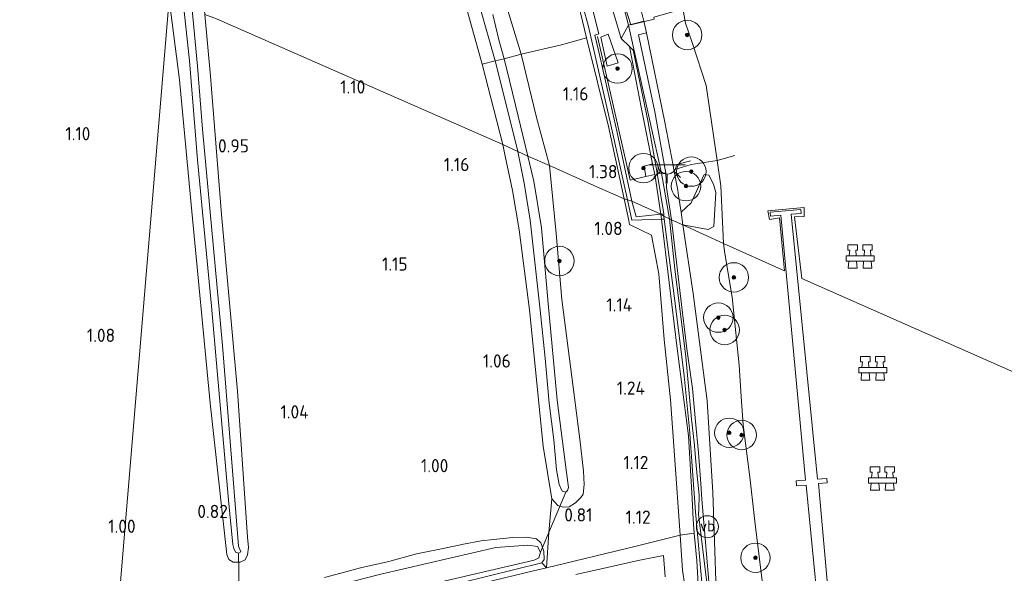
# Model space of a CAD drawing. Extents: x 126429 to 133038, y 413091 to 414846.
# Tile 259 of 304: x 132022 to 132156, y 413398 to 413474. Entities that reach past the tile are written whole.
import ezdxf
from ezdxf.enums import TextEntityAlignment as Align

# ---------------------------------------------------------------- set-up
doc = ezdxf.new("R2010")
doc.units = 0
for name, color, linetype, lineweight in [('B-ME-BC-BETONVORM-GV', 50, 'Continuous', 18), ('B-ME-GR-BOOM-S', 90, 'Continuous', 25), ('B-ME-GR-GRAS-GV', 60, 'Continuous', 13), ('B-ME-GR-HAAG-G', 90, 'GR-HAAG1', 13), ('B-ME-GR-STRUIK-GV', 90, 'Continuous', 13), ('B-ME-GW-OPHOGING_KRUIN-G', 90, 'Continuous', 18), ('B-ME-GW-TALUD_KRUIN-G', 90, 'Continuous', 18), ('B-ME-GW-TALUD_TEEN-G', 90, 'Continuous', 18), ('B-ME-IE-MEUBILAIR_WEGMEUBILAIR-S', 7, 'Continuous', 25), ('B-ME-IE-TERREINAFSCHEIDING_KUNSTMATIG_HEKWERK-G', 20, 'IE-TERREINAFSCHEIDING-KUNSTMATIG', 18), ('B-ME-KW-KUNSTWERK_BRUG-GV', 170, 'Continuous', 18), ('B-ME-KW-KUNSTWERK_DUIKER-G', 170, 'Continuous', 18), ('B-ME-KW-KUNSTWERK_STEIGER-GV', 170, 'Continuous', 18), ('B-ME-OB-OEVERVOORZIENING-G', 7, 'Continuous', 18), ('B-ME-OG-HOOGTEPUNT-S', 7, 'Continuous', 25), ('B-ME-OG-WATER_HAVEN-GV', 170, 'Continuous', 18), ('B-ME-OG-WATER_SLOOT-G', 120, 'Continuous', 18), ('B-ME-OG-WATER_SLOOT-GV', 120, 'Continuous', 18), ('B-ME-VH-VERHARDING_BETON-GV', 252, 'Continuous', 18), ('B-ME-VH-VERHARDING_HALFVERHARDING-GV', 252, 'Continuous', 18), ('B-ME-VH-VERHARDING_TEGEL-GV', 252, 'Continuous', 18), ('B-ME-VW-VERKEERSTEKEN_BORD-S', 7, 'Continuous', 25)]:
    doc.layers.add(name, color=color, linetype=linetype, lineweight=lineweight)
doc.layers.add('B-ME-IE-MEUBILAIR_WATERWEGMEUBILAIR_AFMEERCONSTRUCTIE-S', color=7, linetype='Continuous')
doc.styles.add('NLCS-ISO', font='NLCS-ISO.ttf')
doc.styles.add('NLCS-ISO-ANNOTATIVE-T18', font='NLCS-ISO.ttf', dxfattribs={"height": 1.8})
doc.linetypes.add('GR-HAAG1', pattern='A,6,[176,NLCS.SHX,S=0.125,R=0,X=0,Y=0],-2', length=8)
doc.linetypes.add('IE-TERREINAFSCHEIDING-KUNSTMATIG', pattern='A,4,[82,NLCS.SHX,S=0.75,R=90,X=0,Y=0],4,-2', length=10)

# ---------------------------------------------------------------- blocks, each defined once
blk = doc.blocks.new('SIE-WATER_GELEIDEWERK_REMMINGSWERK-SO')
at = {"color": 0, "linetype": 'ByBlock', "lineweight": 18}
for points in [[(-0.54, 0.1), (-0.6, 0.87), (-0.35, 0.87), (-0.35, 1.59), (-1.65, 1.59), (-1.65, 0.87), (-1.4, 0.87), (-1.47, 0.1)], [(0.54, 0.1), (0.6, 0.87), (0.35, 0.87), (0.35, 1.59), (1.65, 1.59), (1.65, 0.87), (1.4, 0.87), (1.47, 0.1)], [(-1.52, -0.62), (-1.6, -1.59), (-0.4, -1.59), (-0.48, -0.62)], [(1.52, -0.62), (1.6, -1.59), (0.4, -1.59), (0.48, -0.62)]]:
    blk.add_lwpolyline(points, dxfattribs=at)
blk.add_lwpolyline([(-1.9, 0.1), (1.9, 0.1), (1.9, -0.62), (-1.9, -0.62)], close=True, dxfattribs=at)
blk = doc.blocks.new('SAL-HOOGTELABEL-SO')
at = {"color": 0, "linetype": 'ByBlock', "lineweight": -2, "style": 'NLCS-ISO-ANNOTATIVE-T18'}
blk.add_attdef('HOOGTE', text='', height=1.8, dxfattribs=at).set_placement((2.79, 0), align=Align.RIGHT)
blk = doc.blocks.new('SGR-BOOM_01-SO')
at = {"linetype": 'ByBlock', "lineweight": 18}
h = blk.add_hatch(color=0, dxfattribs=at)
h.dxf.hatch_style = 1
edge = h.paths.add_edge_path()
edge.add_arc((0, 0), 0.25, 0, 360)
at = {"color": 0, "linetype": 'ByBlock', "lineweight": 18}
for radius in [2, 0.25]:
    blk.add_circle((0, 0), radius, dxfattribs=at)
blk = doc.blocks.new('SIE-WEG_PAAL_VERKEERSBORD-SO')
at = {"color": 0, "linetype": 'ByBlock', "lineweight": 18}
blk.add_circle((0, 0), 1.5, dxfattribs=at)
at = {"color": 0, "linetype": 'ByBlock', "lineweight": 18, "style": 'NLCS-ISO'}
blk.add_text('vb', height=1.5, dxfattribs=at).set_placement((0, 0.13), align=Align.MIDDLE_CENTER)
blk = doc.blocks.new('SKL-ET_OV_LICHTPUNT-SO')
at = {"color": 0, "linetype": 'ByBlock', "lineweight": 18}
for points in [[(-1.25, 0), (-2.5, 0)], [(1.25, 0), (2.5, 0)], [(-0.92, -0.85), (-1.83, -1.7)], [(0, -1.25), (0, -2.5)], [(0.92, -0.85), (1.83, -1.7)]]:
    blk.add_lwpolyline(points, dxfattribs=at)
blk.add_lwpolyline([(0, 0), (1.25, 0, -1), (-1.25, 0)], format="xyb", close=True, dxfattribs=at)

msp = doc.modelspace()

# ---------------------------------------------------------------- linework, layer by layer
at = {"layer": 'B-ME-BC-BETONVORM-GV'}
msp.add_polyline3d([(132109.564, 413452.734, 2.516), (132109.642, 413450.785, 2.516), (132110.316, 413446.38, 2.497), (132110.069, 413446.49, 2.446), (132109.287, 413446.866, 2.513), (132109.263, 413447.203, 2.513), (132108.392, 413452.705, 2.52), (132108.637, 413452.711, 2.52), (132108.962, 413452.709, 2.518), (132109.288, 413452.707, 2.516)], close=True, dxfattribs=at)
for points in [[(132114.844, 413392.549, 2.701), (132113.603, 413406.678, 2.426), (132112.776, 413417.887, 2.501), (132112.038, 413425.163, 2.501), (132110.814, 413434.984, 2.451), (132109.305, 413446.482, 2.476), (132109.287, 413446.866, 2.513), (132110.069, 413446.49, 2.446), (132110.316, 413446.38, 2.497), (132111.528, 413435.985, 2.444), (132112.41, 413428.848, 2.42), (132113.176, 413423.436, 2.442), (132113.588, 413418.932, 2.442), (132113.977, 413414.708, 2.432), (132114.293, 413410.523, 2.422), (132114.432, 413408.373, 2.424), (132115.602, 413395.078, 2.64)], [(132097.312, 413398.134, 1.16), (132101.575, 413399.121, 1.362), (132105.806, 413400.04, 1.58), (132109.241, 413400.727, 1.79), (132109.463, 413397.831, 2.011)]]:
    msp.add_polyline3d(points, dxfattribs=at)
at = {"layer": 'B-ME-GR-GRAS-GV'}
for points in [[(132021.546, 413527.268, 0.697), (132024.507, 413525.775, 0.665), (132028.115, 413524.331, 0.665), (132031.592, 413522.955, 0.71), (132035.277, 413521.518, 0.765), (132036.628, 413520.884, 0.769), (132037.393, 413520.163, 0.769), (132037.981, 413518.982, 0.774), (132038.288, 413517.165, 0.774), (132038.449, 413514.436, 0.81), (132039.692, 413500.758, 0.823), (132042.016, 413476.396, 1.191), (132034.939, 413391.711, 0.892)], [(132083.129, 413479.38, -0.131), (132086.361, 413468.001, -0.131), (132084.594, 413467.553, 1.055), (132082.097, 413476.528, 1.016)], [(132086.938, 413478.574, 1.077), (132089.894, 413468.904, 1.068), (132087.558, 413468.281, -0.131), (132086.845, 413470.848, -0.131), (132086.023, 413474.307, -0.131)], [(132034.939, 413391.711, 0.892), (132042.016, 413476.396, 1.191), (132043.447, 413465.393, 0.901), (132045, 413448.467, 0.875), (132047.582, 413421.456, 0.845), (132049.872, 413400.857, 0.695), (132050.128, 413400.195, 0.675), (132050.747, 413399.845, 0.669), (132051.682, 413399.813, 0.649), (132052.351, 413400.139, 0.685), (132052.685, 413400.83, 0.767), (132052.792, 413401.803, 0.851), (132052.664, 413403.202, 0.881), (132051.305, 413423.088, 0.927), (132049.152, 413447.075, 1.025), (132047.667, 413465.906, 0.89), (132046.876, 413474.279, 0.985)], [(132046.876, 413474.279, 0.985), (132047.667, 413465.906, 0.89), (132049.152, 413447.075, 1.025), (132051.305, 413423.088, 0.927), (132052.664, 413403.202, 0.881), (132052.792, 413401.803, 0.851), (132052.685, 413400.83, 0.767), (132052.351, 413400.139, 0.685), (132051.682, 413399.813, 0.649), (132050.747, 413399.845, 0.669), (132050.128, 413400.195, 0.675), (132049.872, 413400.857, 0.695), (132047.582, 413421.456, 0.845), (132045, 413448.467, 0.875), (132043.447, 413465.393, 0.901), (132042.016, 413476.396, 1.191)], [(132043.971, 413475.567, -0.131), (132044.798, 413468.001, -0.131), (132045.896, 413454.518, -0.131), (132047.785, 413434.622, -0.131), (132050.101, 413408.271, -0.131), (132050.683, 413402.246, -0.131), (132050.833, 413401.689, -0.131), (132051.037, 413401.198, -0.131), (132051.442, 413401.036, -0.131), (132051.766, 413401.211, -0.131), (132051.453, 413401.996, -0.131), (132051.363, 413403.17, -0.131), (132049.266, 413429.296, -0.131), (132046.567, 413458.718, -0.131), (132045.878, 413467.288, -0.131), (132045.14, 413474.926, -0.131)], [(132048.453, 413473.691, 1.044), (132087.388, 413456.598, 1.043), (132087.693, 413455.006, 0.979), (132088.695, 413450.37, 0.971), (132089.608, 413444.994, 0.97), (132091.017, 413434.135, 0.925), (132092.868, 413415.585, 0.842), (132094.075, 413408.448, 0.728), (132093.651, 413403.87, 0.799), (132093.338, 413399.048, 1.099), (132092.695, 413399.725, 1.036), (132092.989, 413400.174, 0.961), (132092.981, 413401.325, 0.836), (132092.577, 413402.466, 0.768), (132091.975, 413402.984, 0.763), (132090.625, 413403.201, 0.831), (132088.77, 413403.161, 0.758), (132086.117, 413402.919, 0.75), (132084.463, 413402.721, 0.824), (132082.034, 413402.268, 0.784), (132079.3, 413401.679, 0.826), (132075.655, 413400.975, 0.783), (132071.877, 413399.912, 0.799), (132068.029, 413399.067, 0.799), (132066.027, 413398.492, 0.945), (132063.152, 413397.735, 0.863)], [(132114.15, 413393.683, 2.629), (132113.758, 413400.023, 2.479), (132113.392, 413403.786, 2.418), (132113.289, 413405.62, 2.408), (132113.122, 413408.491, 2.486), (132112.624, 413416.995, 2.484), (132111.058, 413429.23, 2.462), (132108.976, 413446.463, 2.476), (132109.305, 413446.482, 2.476), (132110.814, 413434.984, 2.451), (132112.038, 413425.163, 2.501), (132112.776, 413417.887, 2.501), (132113.603, 413406.678, 2.426), (132114.844, 413392.549, 2.701)], [(132115.602, 413395.078, 2.64), (132114.432, 413408.373, 2.424), (132114.293, 413410.523, 2.422), (132113.977, 413414.708, 2.432), (132113.588, 413418.932, 2.442), (132113.176, 413423.436, 2.442), (132112.41, 413428.848, 2.42), (132111.528, 413435.985, 2.444), (132110.316, 413446.38, 2.497), (132111.88, 413445.686, 2.496), (132113.287, 413436.372, 2.525), (132115.155, 413421.757, 2.481), (132115.92, 413409.282, 2.495), (132116.264, 413400.021, 2.697), (132116.377, 413395.925, 2.701)], [(132116.377, 413395.925, 2.701), (132116.264, 413400.021, 2.697), (132115.92, 413409.282, 2.495), (132115.155, 413421.757, 2.481), (132113.287, 413436.372, 2.525), (132111.88, 413445.686, 2.496), (132117.382, 413443.141, 0.9), (132117.591, 413441.804, 0.9), (132118.554, 413435.851, 0.9), (132119.081, 413431.026, 0.9), (132119.542, 413426.624, 0.9), (132119.776, 413422.337, 0.9), (132120.07, 413418.506, 0.9), (132121.035, 413411, 0.9), (132121.496, 413406.598, 0.9), (132121.679, 413405.013, 0.9), (132122.882, 413395.465, 0.9)], [(132063.152, 413397.735, 0.863), (132066.027, 413398.492, 0.945), (132068.029, 413399.067, 0.799), (132071.877, 413399.912, 0.799), (132075.655, 413400.975, 0.783), (132079.3, 413401.679, 0.826), (132082.034, 413402.268, 0.784), (132084.463, 413402.721, 0.824), (132086.117, 413402.919, 0.75), (132088.77, 413403.161, 0.758), (132090.625, 413403.201, 0.831), (132091.975, 413402.984, 0.763), (132092.577, 413402.466, 0.768), (132092.981, 413401.325, 0.836), (132092.989, 413400.174, 0.961), (132092.695, 413399.725, 1.036), (132081.677, 413397.024, 1.18)], [(132063.985, 413391.978, 1.099), (132091.572, 413398.635, 1.063), (132093.338, 413399.048, 1.099), (132105.332, 413401.963, 1.421), (132111.51, 413403.504, 2.061), (132111.83, 413398.723, 2.011), (132112.47, 413394.589, 2.139)], [(132067.37, 413394.447, 0.421), (132091.646, 413400.087, 0.421), (132092.29, 413400.392, 0.421), (132092.499, 413401.198, 0.421), (132092.1, 413401.956, 0.421), (132090.785, 413402.127, 0.421), (132086.451, 413401.805, 0.421), (132070.805, 413398.185, 0.421)], [(132109.463, 413397.831, 2.011), (132109.241, 413400.727, 1.79), (132105.806, 413400.04, 1.58), (132101.575, 413399.121, 1.362), (132097.312, 413398.134, 1.16)]]:
    msp.add_polyline3d(points, dxfattribs=at)
for points in [[(132084.594, 413467.553, 1.055), (132087.388, 413456.598, 1.043), (132048.453, 413473.691, 1.044), (132046.876, 413474.279, 0.985), (132046.151, 413481.957, 1.072), (132044.882, 413497.069, 0.958), (132044.233, 413502.932, 0.823), (132045.543, 413518.602, 0.756), (132047.739, 413518.68, 0.905), (132054.374, 413519.525, 1.023), (132059.508, 413520.102, 1.068), (132060.911, 413519.983, 1.072), (132061.556, 413519.862, 1.084), (132062.14, 413519.567, 1.092), (132062.809, 413518.792, 1.096), (132063.794, 413517.245, 0.99), (132066.749, 413511.971, 0.97), (132069.772, 413505.447, 0.966), (132073.728, 413496.872, 0.95), (132078.102, 413487.298, 0.978), (132082.097, 413476.528, 1.016)], [(132102.091, 413459.305, 1.807), (132104.327, 413449.083, 1.782), (132103.875, 413449.238, 1.789), (132101.749, 413459.077, 1.753), (132098.753, 413471.136, 1.761), (132097.077, 413478.142, 1.776), (132096.354, 413481.163, 1.782), (132091.89, 413497.498, 1.794), (132092.293, 413497.629, 1.794), (132093.935, 413491.664, 1.845), (132096.739, 413481.134, 1.82), (132099.043, 413472.676, 1.745)], [(132113.01, 413453.907, 1.843), (132110.646, 413453.178, 2.469), (132110.536, 413453.746, 2.474), (132109.397, 413459.64, 2.516), (132106.927, 413471.806, 2.5), (132106.844, 413472.216, 2.5), (132106.544, 413473.382, 2.543), (132106.222, 413474.636, 2.494), (132104.661, 413480.715, 2.479), (132102.861, 413486.649, 2.475), (132102.987, 413486.687, 2.443), (132101.46, 413491.151, 2.311), (132106.188, 413492.879, 0.9), (132108.72, 413485.966, 0.9), (132111.495, 413477.167, 0.9), (132111.8768, 413475.1175, 0.9), (132112.247, 413473.13, 0.9), (132113.187, 413470.364, 0.9), (132115.051, 413464.627, 0.9), (132116.544, 413454.459, 0.9)], [(132094.788, 413480.725, 1.531), (132095.654, 413477.696, 1.563), (132097.077, 413478.142, 1.776), (132098.753, 413471.136, 1.761), (132095.36, 413470.156, 1.13), (132089.894, 413468.904, 1.068), (132086.938, 413478.574, 1.077), (132091.946, 413479.929, 1.075)], [(132102.596, 413473.935, 2.443), (132103.468, 413471.011, 2.443), (132104.618, 413469.934, 2.467), (132106.197, 413461.682, 2.512), (132107.762, 413454.001, 2.452), (132106.604, 413453.671, 2.227), (132106.847, 413452.257, 2.227), (132108.071, 413452.531, 2.488), (132108.124, 413452.274, 2.488), (132108.867, 413447.16, 2.513), (132104.92, 413448.892, 1.863), (132102.932, 413458.231, 1.85), (132100.45, 413469.236, 1.818), (132099.92, 413471.492, 1.781), (132100.425, 413471.674, 1.981), (132098.759, 413478.327, 2.11), (132098.635, 413478.84, 1.936), (132100.891, 413479.653, 2.443)], [(132100.722, 413471.196, 1.927), (132101.568, 413467.259, 1.877), (132103.059, 413467.737, 2.102), (132101.7, 413471.629, 2.189)], [(132111.622, 413447.429, 2.496), (132111.88, 413445.686, 2.496), (132110.316, 413446.38, 2.497), (132109.642, 413450.785, 2.516), (132109.564, 413452.734, 2.516), (132108.065, 413461.048, 2.516), (132105.846, 413471.518, 2.54), (132106.927, 413471.806, 2.5), (132109.397, 413459.64, 2.516), (132110.536, 413453.746, 2.474), (132110.646, 413453.178, 2.469), (132111.184, 413450.395, 2.504), (132111.289, 413449.685, 2.503)], [(132101.749, 413459.077, 1.753), (132103.875, 413449.238, 1.789), (132099.763, 413451.062, 1.177), (132093.717, 413453.744, 1.157), (132091.989, 413460.281, 1.035), (132089.894, 413468.904, 1.068), (132095.36, 413470.156, 1.13), (132098.753, 413471.136, 1.761)], [(132109.263, 413447.203, 2.513), (132108.867, 413447.16, 2.513), (132108.124, 413452.274, 2.488), (132108.071, 413452.531, 2.488), (132107.762, 413454.001, 2.452), (132106.197, 413461.682, 2.512), (132104.618, 413469.934, 2.467), (132105.128, 413469.458, 2.524), (132107.127, 413459.856, 2.524), (132108.392, 413452.705, 2.52)], [(132091.989, 413460.281, 1.035), (132093.717, 413453.744, 1.157), (132090.778, 413455.049, -0.131), (132090.155, 413457.66, -0.131), (132089.114, 413461.97, -0.131), (132088.311, 413465.337, -0.131), (132087.558, 413468.281, -0.131), (132089.894, 413468.904, 1.068)], [(132087.751, 413462.427, -0.131), (132089.437, 413455.643, -0.131), (132087.388, 413456.598, 1.043), (132084.594, 413467.553, 1.055), (132086.361, 413468.001, -0.131)], [(132095.449, 413409.462, -0.131), (132095.955, 413409.342, -0.131), (132096.203, 413409.557, -0.131), (132096.306, 413409.996, -0.131), (132096.029, 413412.029, -0.131), (132094.789, 413421.862, -0.131), (132093.548, 413434.991, -0.131), (132092.639, 413445.287, -0.131), (132091.585, 413451.648, -0.131), (132090.778, 413455.049, -0.131), (132093.717, 413453.744, 1.157), (132094.656, 413444.519, 0.994), (132095.394, 413435.524, 0.988), (132096.97, 413423.631, 1.042), (132097.861, 413416.551, 0.99), (132098.38, 413412.211, 0.946), (132098.437, 413410.397, 0.903), (132098.314, 413409.075, 0.876), (132097.986, 413408.595, 0.836), (132097.271, 413407.895, 0.78), (132096.422, 413407.354, 0.702), (132095.578, 413407.32, 0.721), (132094.873, 413407.528, 0.747), (132094.075, 413408.448, 0.728), (132092.868, 413415.585, 0.842), (132091.017, 413434.135, 0.925), (132089.608, 413444.994, 0.97), (132088.695, 413450.37, 0.971), (132087.693, 413455.006, 0.979), (132087.388, 413456.598, 1.043), (132089.437, 413455.643, -0.131), (132090.309, 413451.351, -0.131), (132091.089, 413446.331, -0.131), (132092.469, 413434.067, -0.131), (132093.14, 413427.563, -0.131), (132093.712, 413421.445, -0.131), (132094.313, 413416.451, -0.131), (132094.704, 413412.398, -0.131), (132095.041, 413410.394, -0.131)], [(132116.544, 413454.459, 0.9), (132117.024, 413450.997, 0.9), (132117.382, 413443.141, 0.9), (132111.88, 413445.686, 2.496), (132115.329, 413445.044, 1.813), (132116.067, 413445.449, 1.55), (132116.354, 413450.089, 1.213), (132116.038, 413451.235, 1.175), (132115.416, 413452.434, 1.213), (132114.746, 413452.54, 1.563), (132112.996, 413448.673, 2.013), (132111.622, 413447.429, 2.496), (132111.289, 413449.685, 2.503), (132111.184, 413450.395, 2.504), (132110.646, 413453.178, 2.469), (132113.01, 413453.907, 1.843)], [(132110.752, 413414.358, 1.967), (132111.51, 413403.504, 2.061), (132105.332, 413401.963, 1.421), (132093.338, 413399.048, 1.099), (132093.651, 413403.87, 0.799), (132094.075, 413408.448, 0.728), (132094.873, 413407.528, 0.747), (132095.578, 413407.32, 0.721), (132096.422, 413407.354, 0.702), (132097.271, 413407.895, 0.78), (132097.986, 413408.595, 0.836), (132098.314, 413409.075, 0.876), (132098.437, 413410.397, 0.903), (132098.38, 413412.211, 0.946), (132097.861, 413416.551, 0.99), (132096.97, 413423.631, 1.042), (132095.394, 413435.524, 0.988), (132094.656, 413444.519, 0.994), (132093.717, 413453.744, 1.157), (132099.763, 413451.062, 1.177), (132103.875, 413449.238, 1.789), (132104.51, 413446.297, 1.8), (132104.633, 413445.729, 1.802), (132107.587, 413444.288, 2.102), (132108.593, 413439.032, 2.24), (132109.325, 413430.108, 2.012), (132110.171, 413421.885, 2.019)], [(132104.327, 413449.083, 1.782), (132104.92, 413446.336, 1.782), (132108.976, 413446.463, 2.476), (132111.058, 413429.23, 2.462), (132112.624, 413416.995, 2.484), (132113.122, 413408.491, 2.486), (132113.289, 413405.62, 2.408), (132113.392, 413403.786, 2.418), (132111.51, 413403.504, 2.061), (132110.752, 413414.358, 1.967), (132110.171, 413421.885, 2.019), (132109.325, 413430.108, 2.012), (132108.593, 413439.032, 2.24), (132107.587, 413444.288, 2.102), (132104.633, 413445.729, 1.802), (132104.51, 413446.297, 1.8), (132103.875, 413449.238, 1.789)], [(132108.867, 413447.16, 2.513), (132105.522, 413446.783, 1.875), (132104.92, 413448.892, 1.863)], [(132114.15, 413393.683, 2.629), (132114.269, 413389.956, 2.851), (132112.47, 413394.589, 2.139), (132111.83, 413398.723, 2.011), (132111.51, 413403.504, 2.061), (132113.392, 413403.786, 2.418), (132113.758, 413400.023, 2.479)], [(132063.985, 413391.978, 1.099), (132034.4, 413385.268, 0.936), (132034.5, 413386.464, 0.959), (132060.926, 413392.036, 1.018), (132081.677, 413397.024, 1.18), (132092.695, 413399.725, 1.036), (132093.338, 413399.048, 1.099), (132091.572, 413398.635, 1.063)]]:
    msp.add_polyline3d(points, close=True, dxfattribs=at)
at = {"layer": 'B-ME-GR-HAAG-G'}
msp.add_polyline3d([(132110.536, 413453.746, 2.474), (132112.885, 413454.411, 1.896)], dxfattribs=at)
at = {"layer": 'B-ME-GR-STRUIK-GV'}
for points in [[(132103.059, 413467.737, 2.102), (132101.568, 413467.259, 1.877), (132100.722, 413471.196, 1.927), (132101.7, 413471.629, 2.189)], [(132108.071, 413452.531, 2.488), (132106.847, 413452.257, 2.227), (132106.604, 413453.671, 2.227), (132107.762, 413454.001, 2.452)], [(132116.067, 413445.449, 1.55), (132115.329, 413445.044, 1.813), (132111.88, 413445.686, 2.496), (132111.622, 413447.429, 2.496), (132112.996, 413448.673, 2.013), (132114.746, 413452.54, 1.563), (132115.416, 413452.434, 1.213), (132116.038, 413451.235, 1.175), (132116.354, 413450.089, 1.213)]]:
    msp.add_polyline3d(points, close=True, dxfattribs=at)
at = {"layer": 'B-ME-GW-OPHOGING_KRUIN-G'}
for points in [[(132110.069, 413446.49, 2.446), (132108.962, 413452.709, 2.518), (132104.455, 413472.857, 2.543), (132101.003, 413486.079, 2.459)], [(132115.115, 413397.023, 2.5), (132113.997, 413406.332, 2.396), (132114.052, 413407.048, 2.392), (132114.072, 413408.947, 2.488), (132113.701, 413412.448, 2.483), (132113.409, 413416.154, 2.49), (132113.052, 413419.263, 2.49), (132112.263, 413427.733, 2.479), (132111.367, 413435.042, 2.504), (132110.781, 413439.659, 2.526), (132110.069, 413446.49, 2.446)]]:
    msp.add_polyline3d(points, dxfattribs=at)
at = {"layer": 'B-ME-GW-TALUD_KRUIN-G'}
for points in [[(132111.88, 413445.686, 2.496), (132111.622, 413447.429, 2.496), (132111.289, 413449.685, 2.503), (132111.184, 413450.395, 2.504), (132110.646, 413453.178, 2.469), (132110.536, 413453.746, 2.474), (132109.397, 413459.64, 2.516), (132106.927, 413471.806, 2.5), (132106.844, 413472.216, 2.5), (132106.544, 413473.382, 2.543), (132106.222, 413474.636, 2.494), (132104.661, 413480.715, 2.479), (132102.861, 413486.649, 2.475)], [(132108.867, 413447.16, 2.513), (132108.124, 413452.274, 2.488), (132108.071, 413452.531, 2.488), (132107.762, 413454.001, 2.452), (132106.197, 413461.682, 2.512), (132104.618, 413469.934, 2.467), (132103.468, 413471.011, 2.443), (132102.596, 413473.935, 2.443), (132100.891, 413479.653, 2.443), (132100.404, 413481.287, 2.443), (132100.185, 413482.021, 2.458), (132099.433, 413484.701, 2.368), (132099.145, 413485.51, 2.443)], [(132113.392, 413403.786, 2.418), (132113.289, 413405.62, 2.408), (132113.122, 413408.491, 2.486), (132112.624, 413416.995, 2.484), (132111.058, 413429.23, 2.462), (132108.976, 413446.463, 2.476), (132108.867, 413447.16, 2.513)], [(132116.377, 413395.925, 2.701), (132116.264, 413400.021, 2.697), (132115.92, 413409.282, 2.495), (132115.155, 413421.757, 2.481), (132113.287, 413436.372, 2.525), (132111.88, 413445.686, 2.496)], [(132113.392, 413403.786, 2.418), (132113.758, 413400.023, 2.479), (132114.15, 413393.683, 2.629), (132114.269, 413389.956, 2.851)]]:
    msp.add_polyline3d(points, dxfattribs=at)
at = {"layer": 'B-ME-GW-TALUD_TEEN-G'}
for points in [[(132103.875, 413449.238, 1.789), (132101.749, 413459.077, 1.753), (132098.753, 413471.136, 1.761), (132097.077, 413478.142, 1.776)], [(132111.51, 413403.504, 2.061), (132110.752, 413414.358, 1.967), (132110.171, 413421.885, 2.019), (132109.325, 413430.108, 2.012), (132108.593, 413439.032, 2.24), (132107.587, 413444.288, 2.102), (132104.633, 413445.729, 1.802), (132104.51, 413446.297, 1.8), (132103.875, 413449.238, 1.789)], [(132114.269, 413389.956, 2.851), (132112.47, 413394.589, 2.139), (132111.83, 413398.723, 2.011), (132111.51, 413403.504, 2.061)]]:
    msp.add_polyline3d(points, dxfattribs=at)
at = {"layer": 'B-ME-IE-TERREINAFSCHEIDING_KUNSTMATIG_HEKWERK-G'}
for points in [[(132101.968, 413463.787, 1.964), (132100.247, 413471.309, 1.889)], [(132098.753, 413471.136, 1.761), (132095.36, 413470.156, 1.13), (132089.894, 413468.904, 1.068)], [(132089.894, 413468.904, 1.068), (132087.558, 413468.281, -0.131), (132086.361, 413468.001, -0.131), (132084.594, 413467.553, 1.055)], [(132108.071, 413452.531, 2.488), (132106.847, 413452.257, 2.227), (132104.704, 413451.777, 1.903), (132101.968, 413463.787, 1.964)], [(132118.939, 413455.111, 0.9), (132116.544, 413454.459, 0.9), (132113.01, 413453.907, 1.843), (132110.646, 413453.178, 2.469)], [(132093.338, 413399.048, 1.099), (132093.651, 413403.87, 0.799), (132094.075, 413408.448, 0.728)], [(132111.51, 413403.504, 2.061), (132113.392, 413403.786, 2.418)], [(132105.332, 413401.963, 1.421), (132093.338, 413399.048, 1.099), (132091.572, 413398.635, 1.063), (132063.985, 413391.978, 1.099), (132034.4, 413385.268, 0.936)]]:
    msp.add_polyline3d(points, dxfattribs=at)
at = {"layer": 'B-ME-KW-KUNSTWERK_BRUG-GV'}
msp.add_polyline3d([(132106.622, 413478.499, 2.978), (132107.699, 413474.793, 3.084), (132116.651, 413477.288, 2.459), (132116.869, 413476.522, 2.496), (132107.935, 413473.915, 3.145), (132107.97, 413473.672, 3.137), (132104.802, 413472.871, 3.137), (132103.318, 413477.621, 3.137)], close=True, dxfattribs=at)
at = {"layer": 'B-ME-KW-KUNSTWERK_DUIKER-G'}
for points in [[(132092.499, 413401.198, 0.421), (132095.955, 413409.342, -0.131)], [(132051.585, 413393.425, 0.509), (132051.442, 413401.036, -0.131)]]:
    msp.add_polyline3d(points, dxfattribs=at)
at = {"layer": 'B-ME-KW-KUNSTWERK_STEIGER-GV'}
msp.add_polyline3d([(132131.142, 413384.837, 1.21), (132128.629, 413410.302, 1.166), (132127.302, 413410.19, 1.166), (132127.284, 413410.873, 1.166), (132127.758, 413410.914, 1.166), (132128.541, 413410.993, 1.166), (132125.18, 413447.006, 1.13), (132123.802, 413446.87, 1.086), (132123.75, 413447.396, 1.086), (132127.914, 413447.795, 1.118), (132127.933, 413447.21, 1.118), (132126.593, 413447.131, 1.126), (132130.172, 413411.111, 1.166), (132131.447, 413411.183, 1.166), (132131.479, 413410.616, 1.166), (132130.294, 413410.511, 1.17), (132132.595, 413385.052, 1.21)], dxfattribs=at)
at = {"layer": 'B-ME-OB-OEVERVOORZIENING-G'}
for points in [[(132117.382, 413443.141, 0.9), (132117.024, 413450.997, 0.9), (132116.544, 413454.459, 0.9), (132115.051, 413464.627, 0.9), (132113.187, 413470.364, 0.9), (132112.247, 413473.13, 0.9), (132111.8768, 413475.1175, 0.9)], [(132122.882, 413395.465, 0.9), (132121.679, 413405.013, 0.9), (132121.496, 413406.598, 0.9), (132121.035, 413411, 0.9), (132120.07, 413418.506, 0.9), (132119.776, 413422.337, 0.9), (132119.542, 413426.624, 0.9), (132119.081, 413431.026, 0.9), (132118.554, 413435.851, 0.9), (132117.591, 413441.804, 0.9), (132117.382, 413443.141, 0.9)]]:
    msp.add_polyline3d(points, dxfattribs=at)
at = {"layer": 'B-ME-OG-WATER_HAVEN-GV'}
for points in [[(132193.093, 413409.656, 0.9), (132128.036, 413438.384, 0.7), (132127.038, 413446.783, 0.7), (132128.379, 413446.841, 0.7), (132128.366, 413448.049, 0.7), (132123.435, 413447.587, 0.7), (132123.662, 413446.417, 0.7), (132125, 413446.639, 0.7), (132125.697, 413439.422, 0.7), (132117.382, 413443.141, 0.9), (132117.024, 413450.997, 0.9), (132116.544, 413454.459, 0.9), (132115.051, 413464.627, 0.9), (132113.187, 413470.364, 0.9), (132112.247, 413473.13, 0.9), (132111.8768, 413475.1175, 0.9)], [(132122.882, 413395.465, 0.9), (132121.679, 413405.013, 0.9), (132121.496, 413406.598, 0.9), (132121.035, 413411, 0.9), (132120.07, 413418.506, 0.9), (132119.776, 413422.337, 0.9), (132119.542, 413426.624, 0.9), (132119.081, 413431.026, 0.9), (132118.554, 413435.851, 0.9), (132117.591, 413441.804, 0.9), (132117.382, 413443.141, 0.9), (132125.697, 413439.422, 0.7), (132125, 413446.639, 0.7), (132123.662, 413446.417, 0.7), (132123.435, 413447.587, 0.7), (132128.366, 413448.049, 0.7), (132128.379, 413446.841, 0.7), (132127.038, 413446.783, 0.7), (132128.036, 413438.384, 0.7), (132193.093, 413409.656, 0.9)]]:
    msp.add_polyline3d(points, dxfattribs=at)
at = {"layer": 'B-ME-OG-WATER_SLOOT-G'}
for points in [[(132064.629, 413525.233, 0.663), (132066.877, 413521.366, 0.75), (132068.617, 413517.982, 0.838), (132073.309, 413509.299, 0.905), (132077.594, 413500.577, 1.015), (132082.836, 413489.37, 0.991), (132086.938, 413478.574, 1.077), (132089.894, 413468.904, 1.068), (132091.989, 413460.281, 1.035), (132093.717, 413453.744, 1.157)], [(132084.594, 413467.553, 1.055), (132082.097, 413476.528, 1.016), (132078.102, 413487.298, 0.978), (132073.728, 413496.872, 0.95), (132069.772, 413505.447, 0.966), (132066.749, 413511.971, 0.97), (132063.794, 413517.245, 0.99), (132062.809, 413518.792, 1.096), (132062.14, 413519.567, 1.092), (132061.556, 413519.862, 1.084), (132060.911, 413519.983, 1.072), (132059.508, 413520.102, 1.068), (132054.374, 413519.525, 1.023), (132047.739, 413518.68, 0.905), (132045.543, 413518.602, 0.756)], [(132042.016, 413476.396, 1.191), (132043.447, 413465.393, 0.901), (132045, 413448.467, 0.875), (132047.582, 413421.456, 0.845), (132049.872, 413400.857, 0.695), (132050.128, 413400.195, 0.675), (132050.747, 413399.845, 0.669), (132051.682, 413399.813, 0.649), (132052.351, 413400.139, 0.685), (132052.685, 413400.83, 0.767), (132052.792, 413401.803, 0.851), (132052.664, 413403.202, 0.881), (132051.305, 413423.088, 0.927), (132049.152, 413447.075, 1.025), (132047.667, 413465.906, 0.89), (132046.876, 413474.279, 0.985)], [(132084.594, 413467.553, 1.055), (132087.388, 413456.598, 1.043)], [(132087.388, 413456.598, 1.043), (132087.693, 413455.006, 0.979), (132088.695, 413450.37, 0.971), (132089.608, 413444.994, 0.97), (132091.017, 413434.135, 0.925), (132092.868, 413415.585, 0.842), (132094.075, 413408.448, 0.728)], [(132093.717, 413453.744, 1.157), (132094.656, 413444.519, 0.994), (132095.394, 413435.524, 0.988), (132096.97, 413423.631, 1.042), (132097.861, 413416.551, 0.99)], [(132094.075, 413408.448, 0.728), (132094.873, 413407.528, 0.747), (132095.578, 413407.32, 0.721), (132096.422, 413407.354, 0.702), (132097.271, 413407.895, 0.78), (132097.986, 413408.595, 0.836), (132098.314, 413409.075, 0.876), (132098.437, 413410.397, 0.903), (132098.38, 413412.211, 0.946), (132097.861, 413416.551, 0.99)], [(132081.677, 413397.024, 1.18), (132092.695, 413399.725, 1.036), (132092.989, 413400.174, 0.961), (132092.981, 413401.325, 0.836), (132092.577, 413402.466, 0.768), (132091.975, 413402.984, 0.763), (132090.625, 413403.201, 0.831), (132088.77, 413403.161, 0.758), (132086.117, 413402.919, 0.75), (132084.463, 413402.721, 0.824), (132082.034, 413402.268, 0.784), (132079.3, 413401.679, 0.826), (132075.655, 413400.975, 0.783), (132071.877, 413399.912, 0.799), (132068.029, 413399.067, 0.799), (132066.027, 413398.492, 0.945), (132063.152, 413397.735, 0.863)]]:
    msp.add_polyline3d(points, dxfattribs=at)
at = {"layer": 'B-ME-OG-WATER_SLOOT-GV'}
msp.add_polyline3d([(132086.023, 413474.307, -0.131), (132086.845, 413470.848, -0.131), (132087.558, 413468.281, -0.131), (132086.361, 413468.001, -0.131), (132083.129, 413479.38, -0.131)], dxfattribs=at)
for points in [[(132051.766, 413401.211, -0.131), (132051.442, 413401.036, -0.131), (132051.037, 413401.198, -0.131), (132050.833, 413401.689, -0.131), (132050.683, 413402.246, -0.131), (132050.101, 413408.271, -0.131), (132047.785, 413434.622, -0.131), (132045.896, 413454.518, -0.131), (132044.798, 413468.001, -0.131), (132043.971, 413475.567, -0.131), (132045.14, 413474.926, -0.131), (132045.878, 413467.288, -0.131), (132046.567, 413458.718, -0.131), (132049.266, 413429.296, -0.131), (132051.363, 413403.17, -0.131), (132051.453, 413401.996, -0.131)], [(132090.155, 413457.66, -0.131), (132090.778, 413455.049, -0.131), (132089.437, 413455.643, -0.131), (132087.751, 413462.427, -0.131), (132086.361, 413468.001, -0.131), (132087.558, 413468.281, -0.131), (132088.311, 413465.337, -0.131), (132089.114, 413461.97, -0.131)], [(132096.203, 413409.557, -0.131), (132095.955, 413409.342, -0.131), (132095.449, 413409.462, -0.131), (132095.041, 413410.394, -0.131), (132094.704, 413412.398, -0.131), (132094.313, 413416.451, -0.131), (132093.712, 413421.445, -0.131), (132093.14, 413427.563, -0.131), (132092.469, 413434.067, -0.131), (132091.089, 413446.331, -0.131), (132090.309, 413451.351, -0.131), (132089.437, 413455.643, -0.131), (132090.778, 413455.049, -0.131), (132091.585, 413451.648, -0.131), (132092.639, 413445.287, -0.131), (132093.548, 413434.991, -0.131), (132094.789, 413421.862, -0.131), (132096.029, 413412.029, -0.131), (132096.306, 413409.996, -0.131)], [(132041.092, 413388.955, 0.421), (132034.579, 413387.404, 0.421), (132034.793, 413389.966, 0.421), (132056.116, 413394.433, 0.421), (132070.805, 413398.185, 0.421), (132086.451, 413401.805, 0.421), (132090.785, 413402.127, 0.421), (132092.1, 413401.956, 0.421), (132092.499, 413401.198, 0.421), (132092.29, 413400.392, 0.421), (132091.646, 413400.087, 0.421), (132067.37, 413394.447, 0.421)]]:
    msp.add_polyline3d(points, close=True, dxfattribs=at)
at = {"layer": 'B-ME-VH-VERHARDING_BETON-GV'}
msp.add_polyline3d([(132104.455, 413472.857, 2.543), (132103.468, 413471.011, 2.443), (132102.596, 413473.935, 2.443), (132100.891, 413479.653, 2.443), (132100.404, 413481.287, 2.443), (132100.185, 413482.021, 2.458), (132099.433, 413484.701, 2.368), (132099.145, 413485.51, 2.443), (132101.003, 413486.079, 2.459), (132102.861, 413486.649, 2.475), (132104.661, 413480.715, 2.479), (132106.222, 413474.636, 2.494), (132106.544, 413473.382, 2.543)], close=True, dxfattribs=at)
at = {"layer": 'B-ME-VH-VERHARDING_HALFVERHARDING-GV'}
msp.add_polyline3d([(132109.564, 413452.734, 2.516), (132109.288, 413452.707, 2.516), (132108.962, 413452.709, 2.518), (132108.637, 413452.711, 2.52), (132108.392, 413452.705, 2.52), (132107.127, 413459.856, 2.524), (132105.128, 413469.458, 2.524), (132104.618, 413469.934, 2.467), (132103.468, 413471.011, 2.443), (132104.455, 413472.857, 2.543), (132106.544, 413473.382, 2.543), (132106.844, 413472.216, 2.5), (132106.927, 413471.806, 2.5), (132105.846, 413471.518, 2.54), (132108.065, 413461.048, 2.516)], close=True, dxfattribs=at)
at = {"layer": 'B-ME-VH-VERHARDING_TEGEL-GV'}
for points in [[(132096.166, 413485.347, 1.868), (132097.737, 413480.288, 1.893), (132098.135, 413480.385, 2.013), (132100.404, 413481.287, 2.443), (132100.891, 413479.653, 2.443), (132098.635, 413478.84, 1.936), (132098.759, 413478.327, 2.11), (132100.425, 413471.674, 1.981), (132099.92, 413471.492, 1.781), (132100.45, 413469.236, 1.818), (132102.932, 413458.231, 1.85), (132104.92, 413448.892, 1.863), (132104.327, 413449.083, 1.782), (132102.091, 413459.305, 1.807), (132099.043, 413472.676, 1.745), (132096.739, 413481.134, 1.82), (132093.935, 413491.664, 1.845), (132092.293, 413497.629, 1.794), (132092.882, 413497.82, 1.794)], [(132104.92, 413448.892, 1.863), (132105.522, 413446.783, 1.875), (132108.867, 413447.16, 2.513), (132108.976, 413446.463, 2.476), (132104.92, 413446.336, 1.782), (132104.327, 413449.083, 1.782)], [(132109.263, 413447.203, 2.513), (132109.287, 413446.866, 2.513), (132108.867, 413447.16, 2.513)], [(132109.305, 413446.482, 2.476), (132108.976, 413446.463, 2.476), (132108.867, 413447.16, 2.513), (132109.287, 413446.866, 2.513)]]:
    msp.add_polyline3d(points, close=True, dxfattribs=at)

# ---------------------------------------------------------------- block references
at = {"layer": 'B-ME-GR-BOOM-S'}
for p in [(132112.45, 413471.508, 0.888), (132102.984, 413466.942, 2.164), (132106.506, 413453.4, 2.214), (132113.023, 413452.927, 1.946), (132112.295, 413450.95, 2.221), (132095.081, 413440.775, 1.003), (132118.804, 413438.544, 0.914), (132116.694, 413433.076, 1.714), (132117.549, 413431.395, 1.488), (132118.175, 413417.418, 1.638), (132119.86, 413417.111, 1.214), (132121.734, 413400.425, 1.101)]:
    msp.add_blockref('SGR-BOOM_01-SO', p, dxfattribs=at)
at = {"layer": 'B-ME-IE-MEUBILAIR_WATERWEGMEUBILAIR_AFMEERCONSTRUCTIE-S'}
for p in [(132135.965, 413441.377, 5.042), (132137.688, 413426.179, 3.875), (132138.993, 413411.2, 4.992)]:
    msp.add_blockref('SIE-WATER_GELEIDEWERK_REMMINGSWERK-SO', p, dxfattribs=at)
at = {"layer": 'B-ME-IE-MEUBILAIR_WEGMEUBILAIR-S'}
msp.add_blockref('SKL-ET_OV_LICHTPUNT-SO', (132109.736, 413453.839, 2.5), dxfattribs=at)
at = {"layer": 'B-ME-OG-HOOGTEPUNT-S'}
for p, values in [((132065.898, 413463.545, 1.102), {'HOOGTE': '1.10'}), ((132096.24, 413462.61, 1.155), {'HOOGTE': '1.16'}), ((132028.518, 413457.186, 1.102), {'HOOGTE': '1.10'}), ((132050.071, 413455.532, 0.948), {'HOOGTE': '0.95'}), ((132080.054, 413452.997, 1.155), {'HOOGTE': '1.16'}), ((132100.188, 413452.028, 1.383), {'HOOGTE': '1.38'}), ((132100.885, 413444.304, 1.08), {'HOOGTE': '1.08'}), ((132071.653, 413439.46, 1.152), {'HOOGTE': '1.15'}), ((132102.189, 413433.909, 1.142), {'HOOGTE': '1.14'}), ((132031.887, 413429.768, 1.076), {'HOOGTE': '1.08'}), ((132085.683, 413426.284, 1.055), {'HOOGTE': '1.06'}), ((132103.927, 413422.593, 1.242), {'HOOGTE': '1.24'}), ((132058.201, 413419.362, 1.042), {'HOOGTE': '1.04'}), ((132077.19, 413412.047, 1), {'HOOGTE': '1.00'}), ((132104.394, 413412.479, 1.118), {'HOOGTE': '1.12'}), ((132047.216, 413405.821, 0.818), {'HOOGTE': '0.82'}), ((132096.789, 413405.352, 0.806), {'HOOGTE': '0.81'}), ((132104.694, 413405.046, 1.118), {'HOOGTE': '1.12'}), ((132034.671, 413403.809, 1), {'HOOGTE': '1.00'})]:
    msp.add_blockref('SAL-HOOGTELABEL-SO', p, dxfattribs=at).add_auto_attribs(values)
at = {"layer": 'B-ME-VW-VERKEERSTEKEN_BORD-S'}
msp.add_blockref('SIE-WEG_PAAL_VERKEERSBORD-SO', (132115.207, 413404.634, 2.44), dxfattribs=at)

doc.saveas('drawing.dxf')
